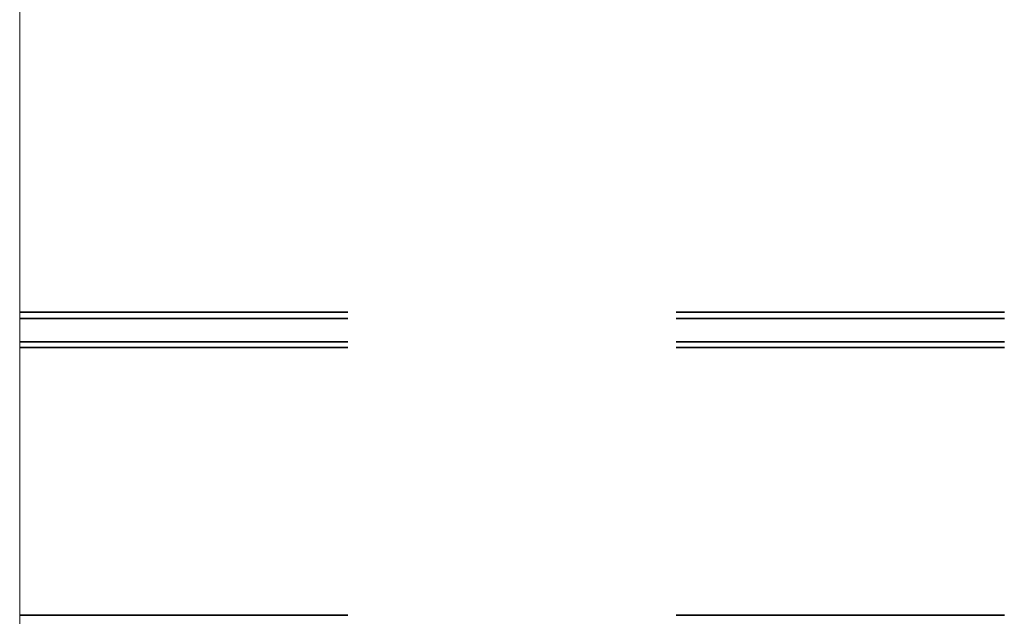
# Model space of a CAD drawing. Header units: metres. Extents: x -16.9 to 14.1, y -10.1 to 10.9.
# Tile 441 of 656: x -8.523 to -8.223, y 5.979 to 6.161. Entities that reach past the tile are written whole.
import ezdxf

# ---------------------------------------------------------------- set-up
doc = ezdxf.new("R2010")
doc.units = ezdxf.units.M
doc.linetypes.add('Tiret', pattern=[0.00635, 0.003175, -0.003175])
doc.layers.add('S-BEAM', color=12, linetype='Continuous', lineweight=18)

msp = doc.modelspace()

# ---------------------------------------------------------------- linework, layer by layer
at = {"layer": 'S-BEAM'}
msp.add_line((-8.52282, 7.10525), (-8.52282, 5.76224), dxfattribs=at)
at = {"layer": 'S-BEAM', "color": 1, "linetype": 'Tiret', "lineweight": 35}
for p, q in [((-8.52282, 6.07188), (-7.97282, 6.07188)), ((-8.52282, 6.07001), (-7.97282, 6.07001)), ((-8.52282, 6.06284), (-7.97282, 6.06284)), ((-8.52282, 6.06117), (-7.97282, 6.06117)), ((-8.52282, 5.97962), (-7.97282, 5.97962))]:
    msp.add_line(p, q, dxfattribs=at)

doc.saveas('drawing.dxf')
